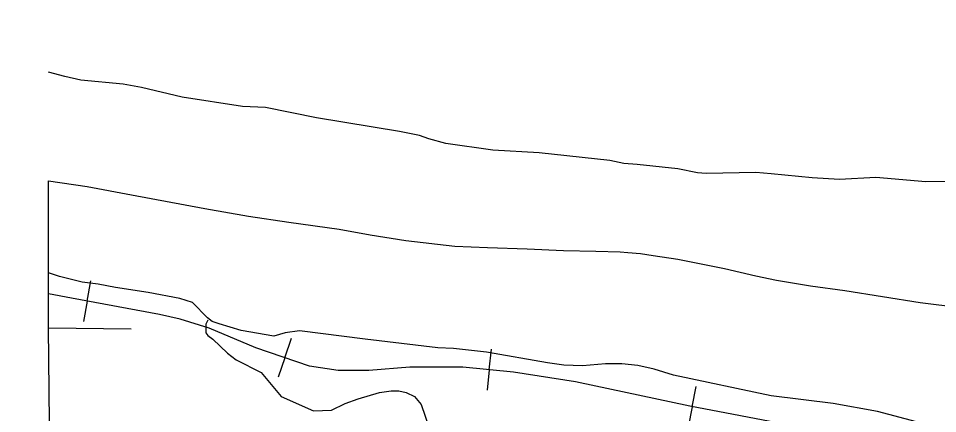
# Model space of a CAD drawing. Extents: x -19 to 366, y -4 to 359.
# Drawn here: x 139.344 to 140.457, y 204.964 to 205.442 of the extents above; entities that cross this region are included whole.
import ezdxf

# ---------------------------------------------------------------- set-up
doc = ezdxf.new("R2010")
doc.units = 0
for name, color, linetype in [('Level 2', 7, 'Continuous'), ('Level 35', 7, 'Continuous'), ('Level 40', 7, 'Continuous'), ('Level 5', 7, 'Continuous'), ('Level 60', 7, 'Continuous'), ('Level 9', 7, 'Continuous')]:
    doc.layers.add(name, color=color, linetype=linetype)

msp = doc.modelspace()

# ---------------------------------------------------------------- linework, layer by layer
at = {"layer": 'Level 2'}
for points in [[(139.38, 205.2458), (139.3802, 205.2458), (139.4269, 205.2388), (139.4808, 205.2289), (139.5696, 205.2121), (139.6225, 205.2028), (139.6712, 205.1958), (139.7323, 205.1872), (139.7699, 205.1802), (139.8129, 205.1735), (139.8725, 205.1667), (139.9119, 205.1649), (139.9598, 205.1633), (140.0039, 205.1613), (140.0433, 205.1605), (140.0728, 205.1597), (140.0819, 205.1592), (140.0974, 205.1579), (140.1127, 205.1553), (140.1426, 205.151), (140.199, 205.1398), (140.237, 205.1307), (140.2619, 205.1255), (140.3031, 205.1187), (140.3446, 205.113), (140.4358, 205.0985), (140.485, 205.0923)], [(139.3822, 204.8769), (139.3802, 205.068), (139.38, 205.2458)]]:
    msp.add_lwpolyline(points, dxfattribs=at)
at = {"layer": 'Level 35'}
msp.add_lwpolyline([(139.5732, 205.077), (139.5706, 205.0724), (139.5706, 205.0618), (139.5733, 205.0584), (139.5793, 205.0539), (139.5971, 205.0372), (139.6073, 205.0292), (139.6376, 205.0137), (139.6618, 204.9845), (139.7011, 204.9674), (139.723, 204.9682), (139.7397, 204.9761), (139.7552, 204.9818), (139.7812, 204.9894), (139.7952, 204.9917), (139.8047, 204.9917), (139.8134, 204.9894), (139.8236, 204.9845), (139.8315, 204.975), (139.841, 204.9481)], dxfattribs=at)
at = {"layer": 'Level 40'}
for p, q in [((139.4271, 205.1002), (139.4316, 205.1248)), ((139.4271, 205.1002), (139.4225, 205.0756)), ((139.6665, 205.0315), (139.6745, 205.0552)), ((139.914, 205.0171), (139.9166, 205.0419)), ((139.6665, 205.0315), (139.6584, 205.0079)), ((139.914, 205.0171), (139.9115, 204.9922)), ((140.1598, 204.9722), (140.1645, 204.9968)), ((140.1598, 204.9722), (140.1551, 204.9477))]:
    msp.add_line(p, q, dxfattribs=at)
for points in [[(140.6749, 204.8226), (140.5957, 204.8522), (140.51, 204.8913), (140.4551, 204.9114), (140.3969, 204.9252), (140.2796, 204.9495), (140.157, 204.9728), (140.0185, 205.0024), (139.9435, 205.014), (139.8822, 205.0204), (139.8177, 205.0204), (139.768, 205.0161), (139.731, 205.0161), (139.6962, 205.0214), (139.6314, 205.0435), (139.5747, 205.0673), (139.5398, 205.0785), (139.5146, 205.0841), (139.4082, 205.1037), (139.3802, 205.109)], [(141.6674, 204.5339), (141.473, 204.5942), (141.084, 204.7052), (140.8145, 204.7792), (140.6749, 204.8226), (140.5957, 204.8522), (140.51, 204.8913), (140.4551, 204.9114), (140.3969, 204.9252), (140.2796, 204.9495), (140.157, 204.9728), (140.0185, 205.0024), (139.9435, 205.014), (139.8822, 205.0204), (139.8177, 205.0204), (139.768, 205.0161), (139.731, 205.0161), (139.6962, 205.0214), (139.6314, 205.0435), (139.5747, 205.0673), (139.5398, 205.0785), (139.5146, 205.0841), (139.4082, 205.1037), (139.3802, 205.109)]]:
    msp.add_lwpolyline(points, dxfattribs=at)
at = {"layer": 'Level 5'}
msp.add_line((139.3802, 205.068), (139.4803, 205.0666), dxfattribs=at)
at = {"layer": 'Level 60'}
for points in [[(146.7783, 1.697), (146.5788, 10.3131), (146.3785, 18.9294), (146.1776, 27.5458), (145.9759, 36.1624), (145.7736, 44.7791), (145.5705, 53.396), (145.3668, 62.013), (145.1624, 70.6301), (144.9572, 79.2474), (144.7514, 87.8648), (144.5449, 96.4823), (144.3377, 105.1), (144.1299, 113.7179), (143.9213, 122.3359), (143.712, 130.954), (143.5021, 139.5723), (143.2915, 148.1907), (143.0802, 156.8092), (142.8682, 165.4279), (142.6555, 174.0468), (142.4422, 182.6658), (142.2282, 191.2849), (142.0135, 199.9042), (141.7981, 208.5236), (141.582, 217.1432), (141.3653, 225.7629), (141.1479, 234.3828), (140.9298, 243.0028), (140.711, 251.623), (140.4916, 260.2433), (140.2715, 268.8638), (140.0508, 277.4844), (139.8293, 286.1051), (139.6072, 294.726), (139.3845, 303.3471), (139.161, 311.9683), (138.937, 320.5896), (138.7122, 329.2111), (138.4868, 337.8328), (138.2607, 346.4546)], [(139.4406, 1.5315), (139.2511, 10.1473), (139.0608, 18.7633), (138.8699, 27.3793), (138.6784, 35.9956), (138.4861, 44.6119), (138.2932, 53.2285), (138.0997, 61.8451), (137.9055, 70.4619), (137.7106, 79.0789), (137.5151, 87.6959), (137.319, 96.3132), (137.1221, 104.9306), (136.9247, 113.5481), (136.7265, 122.1658), (136.5278, 130.7836), (136.3283, 139.4016), (136.1282, 148.0197), (135.9275, 156.6379), (135.7261, 165.2564), (135.5241, 173.8749), (135.3214, 182.4936), (135.1181, 191.1125), (134.9141, 199.7315), (134.7095, 208.3506), (134.5043, 216.9699), (134.2984, 225.5894), (134.0919, 234.209), (133.8847, 242.8288), (133.6769, 251.4487), (133.4685, 260.0687), (133.2594, 268.6889), (133.0497, 277.3093), (132.8393, 285.9298), (132.6283, 294.5504), (132.4167, 303.1713), (132.2044, 311.7922), (131.9916, 320.4133), (131.778, 329.0346), (131.5639, 337.656), (131.3491, 346.2776)], [(0, 198.1326), (7.1014, 198.137), (14.2028, 198.1503), (21.3042, 198.1724), (28.4055, 198.2034), (35.5068, 198.2433), (42.6081, 198.292), (49.7092, 198.3496), (56.8103, 198.4161), (63.9113, 198.4913), (71.0123, 198.5755), (78.1131, 198.6685), (85.2137, 198.7704), (92.3143, 198.8811), (99.4147, 199.0007), (106.5149, 199.1291), (113.615, 199.2664), (120.7149, 199.4126), (127.8146, 199.5676), (134.9141, 199.7315), (142.0135, 199.9042), (149.1125, 200.0858), (156.2114, 200.2762), (163.31, 200.4755), (170.4084, 200.6837), (177.5065, 200.9007), (184.6043, 201.1265), (191.7018, 201.3612), (198.799, 201.6048), (205.896, 201.8572), (212.9926, 202.1185), (220.0888, 202.3886), (227.1848, 202.6676), (234.2803, 202.9554), (241.3755, 203.2521), (248.4704, 203.5576), (255.5648, 203.872), (262.6589, 204.1952), (269.7525, 204.5273), (276.8457, 204.8682), (283.9385, 205.218), (291.0309, 205.5766), (298.1228, 205.9441), (305.2142, 206.3204), (312.3051, 206.7056), (319.3956, 207.0996), (326.4856, 207.5024), (333.5751, 207.9141), (340.664, 208.3347)]]:
    msp.add_spline(points, degree=3, dxfattribs=at)
at = {"layer": 'Level 9'}
for points in [[(140.4887, 205.2449), (140.4427, 205.2447), (140.3823, 205.2498), (140.3384, 205.2474), (140.3053, 205.2493), (140.2557, 205.2544), (140.2371, 205.2558), (140.1769, 205.2548), (140.1664, 205.2554), (140.1426, 205.2604), (140.0932, 205.2654), (140.0772, 205.2667), (140.0599, 205.2704), (139.9743, 205.2796), (139.9183, 205.2827), (139.8614, 205.2908), (139.8408, 205.2964), (139.8295, 205.3005), (139.8053, 205.3055), (139.7047, 205.3221), (139.6429, 205.3347), (139.615, 205.3358), (139.5419, 205.3472), (139.4929, 205.3587), (139.4708, 205.3626), (139.4195, 205.3677), (139.3998, 205.3719), (139.3802, 205.3774)], [(140.4317, 204.9542), (140.3844, 204.9665), (140.3304, 204.9763), (140.2553, 204.9857), (140.1373, 205.0106), (140.1139, 205.0177), (140.0939, 205.0224), (140.0747, 205.0243), (140.0548, 205.0241), (140.027, 205.022), (140.0044, 205.0228), (139.9845, 205.0253), (139.9105, 205.0385), (139.8708, 205.0429), (139.8518, 205.0438), (139.7638, 205.0542), (139.6841, 205.0642), (139.6669, 205.0616), (139.653, 205.0576), (139.6136, 205.0646), (139.587, 205.0726), (139.5786, 205.0755), (139.5727, 205.0801), (139.5544, 205.0984), (139.5394, 205.1035), (139.5009, 205.1107), (139.4612, 205.1166), (139.4404, 205.1205), (139.421, 205.123), (139.3933, 205.13), (139.3802, 205.1342)]]:
    msp.add_lwpolyline(points, dxfattribs=at)

doc.saveas('drawing.dxf')
